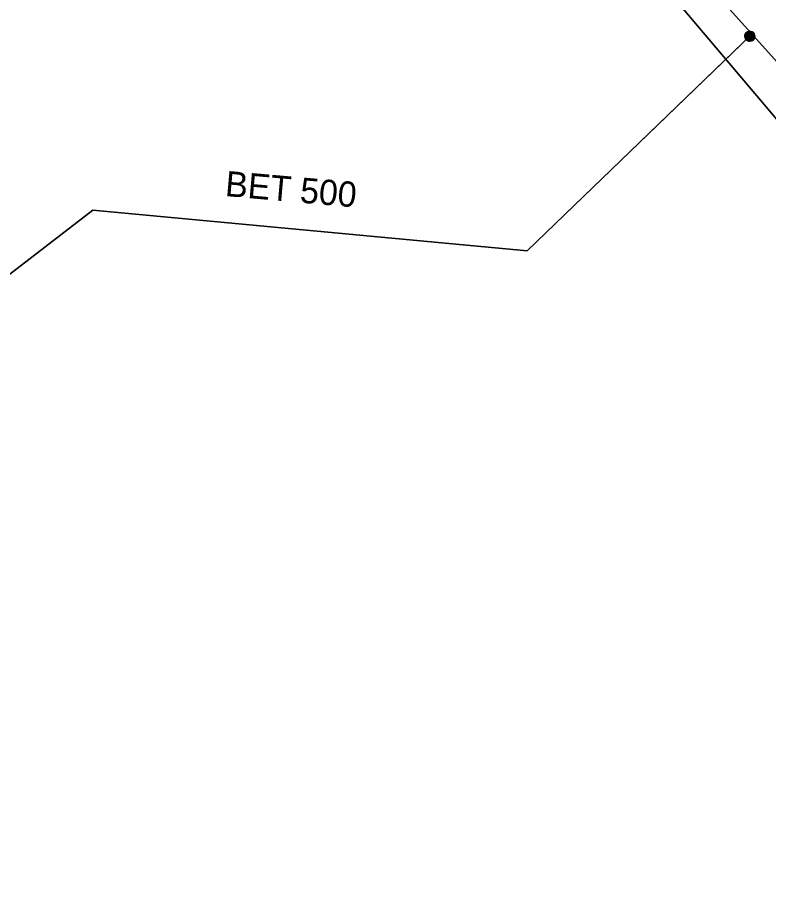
# Model space of a CAD drawing. Extents: x -873619 to -867639, y -1015082 to -1012326.
# Drawn here: x -867954.89 to -867922.2, y -1012817 to -1012778.98 of the extents above; entities that cross this region are included whole.
import ezdxf

# ---------------------------------------------------------------- set-up
doc = ezdxf.new("R2010")
doc.units = 0
doc.header["$LTSCALE"] = 0.44
for name, color, linetype, lineweight in [('1', 7, 'Continuous', 13), ('21', 7, 'Continuous', 35), ('32', 7, 'Continuous', 13)]:
    doc.layers.add(name, color=color, linetype=linetype, lineweight=lineweight)

msp = doc.modelspace()

# ---------------------------------------------------------------- linework, layer by layer
at = {"layer": '1', "lineweight": 35}
msp.add_lwpolyline([(-867974.611, -1012725.697), (-867974.301, -1012725.775), (-867973.868, -1012725.89), (-867972.988, -1012726.12), (-867972.44, -1012726.34), (-867942.73, -1012759.87), (-867932.66, -1012771.332), (-867928.969, -1012774.977), (-867916.529, -1012789.697), (-867904.95, -1012804.27)], dxfattribs=at)
at = {"layer": '21'}
for points in [[(-867931.383, -1012770.263), (-867896.732, -1012808.835), (-867867.37, -1012844.68)], [(-867965.69, -1012798.22), (-867951.608, -1012787.375), (-867932.702, -1012789.133), (-867922.911, -1012779.695)], [(-867951.608, -1012787.375), (-867932.702, -1012789.133), (-867922.975, -1012779.74)]]:
    msp.add_lwpolyline(points, dxfattribs=at)
at = {"layer": '32'}
for points in [[(-867922.782, -1012779.794), (-867922.788, -1012779.742), (-867922.805, -1012779.692), (-867922.834, -1012779.648), (-867922.871, -1012779.611), (-867922.916, -1012779.584), (-867922.966, -1012779.567), (-867923.019, -1012779.563), (-867923.071, -1012779.57), (-867923.12, -1012779.589), (-867923.163, -1012779.618), (-867923.199, -1012779.657), (-867923.225, -1012779.702), (-867923.241, -1012779.753), (-867923.244, -1012779.805), (-867923.236, -1012779.857), (-867923.216, -1012779.906), (-867923.185, -1012779.949), (-867923.146, -1012779.983), (-867923.1, -1012780.009), (-867923.049, -1012780.023), (-867922.996, -1012780.025), (-867922.945, -1012780.015), (-867922.897, -1012779.994), (-867922.854, -1012779.963), (-867922.82, -1012779.922), (-867922.796, -1012779.876), (-867922.784, -1012779.825)], [(-867922.812, -1012779.794), (-867922.818, -1012779.745), (-867922.835, -1012779.699), (-867922.863, -1012779.659), (-867922.9, -1012779.627), (-867922.944, -1012779.605), (-867922.992, -1012779.594), (-867923.041, -1012779.594), (-867923.088, -1012779.607), (-867923.131, -1012779.631), (-867923.167, -1012779.664), (-867923.194, -1012779.705), (-867923.21, -1012779.752), (-867923.214, -1012779.801), (-867923.207, -1012779.849), (-867923.188, -1012779.894), (-867923.158, -1012779.934), (-867923.12, -1012779.965), (-867923.076, -1012779.985), (-867923.028, -1012779.995), (-867922.979, -1012779.993), (-867922.932, -1012779.978), (-867922.889, -1012779.953), (-867922.855, -1012779.919), (-867922.829, -1012779.877), (-867922.815, -1012779.83)], [(-867922.842, -1012779.794), (-867922.848, -1012779.749), (-867922.865, -1012779.707), (-867922.893, -1012779.672), (-867922.929, -1012779.645), (-867922.971, -1012779.628), (-867923.016, -1012779.623), (-867923.061, -1012779.629), (-867923.102, -1012779.648), (-867923.137, -1012779.676), (-867923.164, -1012779.713), (-867923.18, -1012779.755), (-867923.184, -1012779.8), (-867923.177, -1012779.845), (-867923.158, -1012779.886), (-867923.129, -1012779.92), (-867923.092, -1012779.946), (-867923.049, -1012779.962), (-867923.004, -1012779.965), (-867922.959, -1012779.957), (-867922.919, -1012779.937), (-867922.885, -1012779.908), (-867922.859, -1012779.87), (-867922.845, -1012779.827)], [(-867922.872, -1012779.794), (-867922.877, -1012779.753), (-867922.895, -1012779.716), (-867922.922, -1012779.685), (-867922.957, -1012779.664), (-867922.997, -1012779.653), (-867923.038, -1012779.655), (-867923.077, -1012779.668), (-867923.111, -1012779.692), (-867923.136, -1012779.724), (-867923.151, -1012779.762), (-867923.154, -1012779.803), (-867923.146, -1012779.843), (-867923.126, -1012779.879), (-867923.097, -1012779.908), (-867923.06, -1012779.927), (-867923.02, -1012779.935), (-867922.979, -1012779.931), (-867922.941, -1012779.916), (-867922.909, -1012779.89), (-867922.886, -1012779.856), (-867922.873, -1012779.817)], [(-867922.902, -1012779.794), (-867922.907, -1012779.758), (-867922.925, -1012779.726), (-867922.951, -1012779.701), (-867922.985, -1012779.686), (-867923.021, -1012779.683), (-867923.056, -1012779.691), (-867923.087, -1012779.711), (-867923.11, -1012779.739), (-867923.123, -1012779.773), (-867923.123, -1012779.81), (-867923.112, -1012779.845), (-867923.091, -1012779.874), (-867923.061, -1012779.895), (-867923.026, -1012779.905), (-867922.989, -1012779.903), (-867922.955, -1012779.889), (-867922.928, -1012779.866), (-867922.909, -1012779.834), (-867922.902, -1012779.799)], [(-867922.932, -1012779.794), (-867922.937, -1012779.763), (-867922.954, -1012779.737), (-867922.98, -1012779.72), (-867923.01, -1012779.713), (-867923.041, -1012779.717), (-867923.068, -1012779.734), (-867923.086, -1012779.758), (-867923.094, -1012779.789), (-867923.09, -1012779.819), (-867923.075, -1012779.847), (-867923.051, -1012779.866), (-867923.021, -1012779.875), (-867922.99, -1012779.872), (-867922.962, -1012779.858), (-867922.942, -1012779.834), (-867922.932, -1012779.805)], [(-867922.962, -1012779.794), (-867922.967, -1012779.77), (-867922.984, -1012779.752), (-867923.007, -1012779.743), (-867923.031, -1012779.746), (-867923.052, -1012779.76), (-867923.063, -1012779.782), (-867923.063, -1012779.807), (-867923.051, -1012779.828), (-867923.031, -1012779.842), (-867923.006, -1012779.845), (-867922.983, -1012779.836), (-867922.967, -1012779.818)], [(-867922.992, -1012779.794), (-867922.997, -1012779.779), (-867923.012, -1012779.773), (-867923.027, -1012779.777), (-867923.034, -1012779.791), (-867923.03, -1012779.806), (-867923.017, -1012779.815), (-867923.002, -1012779.812), (-867922.992, -1012779.8)]]:
    msp.add_lwpolyline(points, close=True, dxfattribs=at)

# ---------------------------------------------------------------- texts
at = {"layer": '1'}
msp.add_text('BET 500 ', height=1.1, rotation=355, dxfattribs=at).set_placement((-867945.882, -1012786.752))

doc.saveas('drawing.dxf')
